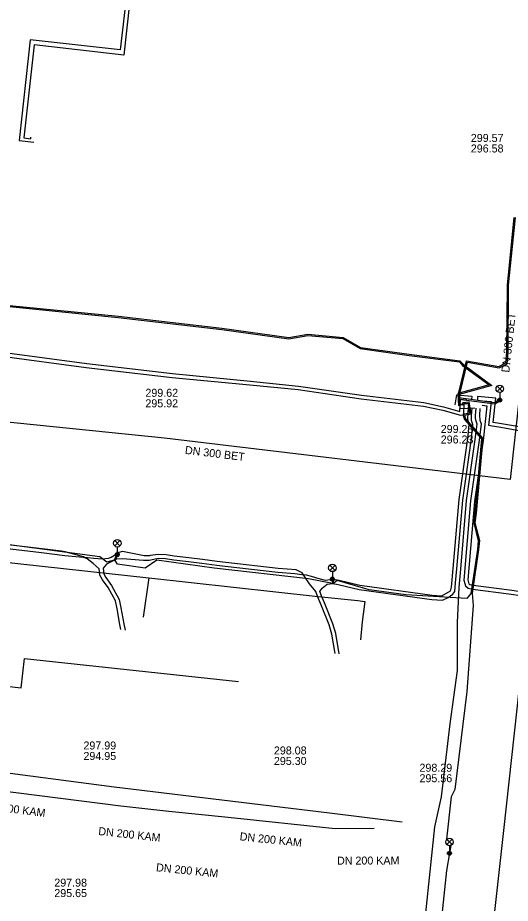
# Model space of a CAD drawing. Extents: x -595540 to -593988, y -1160850 to -1159202.
# Drawn here: x -594290.4 to -594241.1, y -1159778 to -1159689.5 of the extents above; entities that cross this region are included whole.
import ezdxf

# ---------------------------------------------------------------- set-up
doc = ezdxf.new("R2010")
doc.units = 0
for name, color, linetype in [('BVK-VODOVOD_trasa sítě', 7, 'Continuous'), ('CETIN_kabel podzemní', 7, 'Continuous'), ('DESTOVA-NEPROVOZOVANA_popisy', 7, 'Continuous'), ('DESTOVA_trasa neprovozované sítě', 7, 'Continuous'), ('EON-NN_kabel', 7, 'Continuous'), ('SPLASKOVA_neprovozovaná  trasa sítě', 7, 'Continuous'), ('SPLASKOVA_popisy neprovozované sítě', 7, 'Continuous'), ('TEPLARNY-ELEKTRO_kabel', 7, 'Continuous'), ('TEPLARNY-HORKOVODY_trasa sítě', 7, 'Continuous'), ('TEPLARNY-TEPLOVODY_trasa sítě', 7, 'Continuous'), ('TSB_kabel VO', 7, 'Continuous'), ('TSB_lampy VO', 7, 'Continuous')]:
    doc.layers.add(name, color=color, linetype=linetype)

msp = doc.modelspace()

# ---------------------------------------------------------------- linework, layer by layer
at = {"layer": 'BVK-VODOVOD_trasa sítě'}
msp.add_lwpolyline([(-594273.65, -1159934.55), (-594263.52, -1159935.05), (-594262.58, -1159934.25), (-594262.468, -1159932.723), (-594260.55, -1159907.62), (-594256.9, -1159905.05), (-594249.51, -1159840.27), (-594241.77, -1159770.73), (-594236.225, -1159720.275), (-594231.66, -1159679.47), (-594231.51, -1159678.08), (-594231.26, -1159675.84), (-594231.06, -1159674.35), (-594227.33, -1159641.13), (-594227, -1159638.96), (-594226.18, -1159633.07), (-594216.989, -1159543.028)], dxfattribs=at)
at = {"layer": 'CETIN_kabel podzemní'}
for points in [[(-594299.27, -1159743.08), (-594281.27, -1159745.05), (-594277.29, -1159745.49)], [(-594277.29, -1159745.49), (-594277.85, -1159749.4)], [(-594277.29, -1159745.49), (-594260.35, -1159747.33), (-594256.37, -1159747.76), (-594255.68, -1159747.84), (-594255.96, -1159749.88), (-594256.1, -1159751.67)]]:
    msp.add_lwpolyline(points, dxfattribs=at)
at = {"layer": 'DESTOVA-NEPROVOZOVANA_popisy'}
for p, q in [((-594245.076, -1159702.973), (-594245.076, -1159702.973)), ((-594277.637, -1159728.44), (-594277.637, -1159728.44)), ((-594248.087, -1159732.056), (-594248.087, -1159732.056)), ((-594283.834, -1159763.681), (-594283.834, -1159763.681)), ((-594264.778, -1159764.179), (-594264.778, -1159764.179)), ((-594250.211, -1159765.906), (-594250.211, -1159765.906))]:
    msp.add_line(p, q, dxfattribs=at)
at = {"layer": 'DESTOVA_trasa neprovozované sítě'}
for p, q in [((-594237.53, -1159702.64), (-594241.13, -1159735.65)), ((-594275.73, -1159731.52), (-594308.27, -1159728.23)), ((-594241.13, -1159735.65), (-594275.73, -1159731.52)), ((-594280.76, -1159766.41), (-594302.31, -1159763.56)), ((-594259.23, -1159768.98), (-594280.76, -1159766.41)), ((-594251.93, -1159769.88), (-594259.23, -1159768.98))]:
    msp.add_line(p, q, dxfattribs=at)
at = {"layer": 'EON-NN_kabel'}
for points in [[(-594311.439, -1159712.583), (-594308.762, -1159712.714), (-594305.925, -1159712.959), (-594304.019, -1159713.342), (-594303.154, -1159715.236), (-594303.118, -1159716.55), (-594303.216, -1159720.716), (-594302.923, -1159721.247), (-594298.461, -1159722.216), (-594291.956, -1159722.942), (-594283.502, -1159724.053), (-594274.915, -1159725.065), (-594267.135, -1159725.811), (-594262.327, -1159726.33), (-594256, -1159727.233), (-594249.774, -1159727.969), (-594247.806, -1159728.382), (-594246.171, -1159728.844), (-594246.108, -1159727.624), (-594245.464, -1159727.682)], [(-594311.484, -1159712.982), (-594308.789, -1159713.113), (-594305.974, -1159713.356), (-594304.456, -1159713.709), (-594303.763, -1159715.252), (-594303.669, -1159716.727), (-594303.669, -1159719.525), (-594303.668, -1159720.676), (-594303.692, -1159720.881), (-594303.54, -1159721.521), (-594298.525, -1159722.612), (-594292.004, -1159723.34), (-594283.552, -1159724.449), (-594274.957, -1159725.463), (-594267.173, -1159726.209), (-594262.357, -1159726.676), (-594256.033, -1159727.579), (-594249.82, -1159728.313), (-594247.883, -1159728.72), (-594246.118, -1159729.218), (-594245.769, -1159729.181), (-594245.725, -1159728.065), (-594245.499, -1159728.086)], [(-594246.654, -1159728.186), (-594246.489, -1159727.188), (-594244.978, -1159727.316), (-594245.011, -1159727.669)], [(-594240.202, -1159730.376), (-594242.21, -1159730.044), (-594242.829, -1159729.952), (-594242.57, -1159727.539), (-594244.395, -1159727.376), (-594244.423, -1159727.721)], [(-594240.232, -1159730.776), (-594242.272, -1159730.439), (-594242.953, -1159730.338), (-594243.263, -1159730.244), (-594243.01, -1159727.907), (-594243.92, -1159727.826)], [(-594245.353, -1159728.442), (-594245.403, -1159729.593), (-594245.27, -1159730.205), (-594245.42, -1159731.563), (-594246.288, -1159737.661), (-594246.882, -1159744.561), (-594247.037, -1159746.41), (-594247.144, -1159746.812), (-594247.999, -1159747.317), (-594248.932, -1159747.235), (-594256.18, -1159746.24), (-594258.254, -1159745.744), (-594258.891, -1159745.637), (-594259.6, -1159745.739), (-594260.234, -1159745.592), (-594261.031, -1159745.33), (-594261.517, -1159745.224), (-594261.801, -1159745.194), (-594261.995, -1159745.173), (-594262.673, -1159745.088), (-594264.381, -1159744.936), (-594269.641, -1159744.339), (-594270.499, -1159744.249), (-594271.975, -1159744.043), (-594273.338, -1159743.894), (-594274.805, -1159743.716), (-594275.618, -1159743.58), (-594276.373, -1159743.54), (-594277.084, -1159743.708), (-594277.251, -1159743.735), (-594277.822, -1159743.747), (-594279.914, -1159743.584), (-594280.539, -1159743.626), (-594280.847, -1159743.787), (-594281.533, -1159744.126), (-594281.855, -1159744.529), (-594281.792, -1159745.089), (-594281.585, -1159745.455), (-594281.024, -1159746.248), (-594280.253, -1159747.651), (-594280.083, -1159748.489), (-594279.796, -1159750.073), (-594279.66, -1159750.706)], [(-594258.246, -1159753.083), (-594258.58, -1159751.035), (-594258.874, -1159750.06), (-594259.704, -1159747.965), (-594260.015, -1159747.278), (-594260.173, -1159746.837), (-594259.941, -1159746.497), (-594259.441, -1159746.12), (-594258.896, -1159746.042), (-594258.334, -1159746.136), (-594256.254, -1159746.634), (-594248.977, -1159747.633), (-594247.92, -1159747.726), (-594247.352, -1159747.436), (-594246.866, -1159747.107), (-594246.663, -1159746.841), (-594246.623, -1159745.975), (-594246.484, -1159744.595), (-594245.891, -1159737.707), (-594245.004, -1159731.545), (-594244.863, -1159730.168), (-594244.996, -1159729.742), (-594245.009, -1159729.277), (-594244.954, -1159728.477)], [(-594253.718, -1159819.683), (-594253.738, -1159817.746), (-594253.439, -1159817.433), (-594253.199, -1159817.106), (-594252.994, -1159814.88), (-594252.481, -1159809.087), (-594251.564, -1159802.611), (-594251.614, -1159799.142), (-594251.424, -1159796.468), (-594248.693, -1159770.365), (-594248.017, -1159767.367), (-594247.131, -1159760.058), (-594246.403, -1159754.729), (-594246.393, -1159749.934), (-594246.238, -1159746.461), (-594246.085, -1159744.629), (-594245.493, -1159737.752), (-594244.626, -1159731.663), (-594244.457, -1159730.131), (-594244.553, -1159729.81), (-594244.604, -1159729.516), (-594244.609, -1159729.273), (-594244.556, -1159728.512)], [(-594244.158, -1159728.547), (-594244.209, -1159729.269), (-594244.163, -1159729.718), (-594244.051, -1159730.094), (-594244.229, -1159731.713), (-594245.095, -1159737.797), (-594245.775, -1159745.717), (-594245.68, -1159746.034), (-594245.618, -1159746.282), (-594245.35, -1159746.522), (-594244.912, -1159746.6), (-594241.274, -1159747.076), (-594238.548, -1159747.486), (-594234.449, -1159747.672), (-594230.507, -1159748.014), (-594224.553, -1159749.077), (-594221.986, -1159749.634), (-594221.454, -1159749.801), (-594221.357, -1159750.112), (-594221.456, -1159751.382), (-594221.329, -1159751.676), (-594220.87, -1159751.726)], [(-594243.956, -1159728.234), (-594243.463, -1159728.278), (-594243.832, -1159731.763), (-594244.697, -1159737.842), (-594245.37, -1159745.675), (-594245.26, -1159746.066), (-594245.168, -1159746.148), (-594244.851, -1159746.205), (-594241.218, -1159746.68), (-594238.509, -1159747.087), (-594234.423, -1159747.273), (-594230.583, -1159747.604), (-594224.499, -1159748.658), (-594221.786, -1159749.262), (-594221.134, -1159749.482), (-594220.952, -1159750.066), (-594221.049, -1159751.305), (-594220.828, -1159751.329)], [(-594258.658, -1159753.037), (-594258.97, -1159751.125), (-594259.252, -1159750.192), (-594260.072, -1159748.121), (-594260.387, -1159747.428), (-594260.594, -1159746.835), (-594261.201, -1159746.076), (-594261.611, -1159745.477), (-594261.801, -1159745.194), (-594261.936, -1159744.992), (-594262.567, -1159744.696), (-594264.343, -1159744.538), (-594269.582, -1159743.943), (-594270.451, -1159743.851), (-594271.925, -1159743.647), (-594273.292, -1159743.496), (-594274.747, -1159743.32), (-594275.574, -1159743.182), (-594276.375, -1159743.14), (-594277.158, -1159743.26), (-594277.239, -1159743.283), (-594277.752, -1159743.285), (-594279.934, -1159742.84), (-594280.299, -1159742.941), (-594280.625, -1159743.173), (-594281.077, -1159743.438), (-594281.376, -1159743.531), (-594281.936, -1159743.6), (-594282.788, -1159743.562), (-594283.428, -1159743.492), (-594283.688, -1159743.471), (-594283.848, -1159743.458), (-594285.713, -1159743.268), (-594288.029, -1159742.968), (-594292.862, -1159742.41)], [(-594280.078, -1159750.659), (-594280.188, -1159750.151), (-594280.475, -1159748.565), (-594280.633, -1159747.791), (-594281.364, -1159746.46), (-594281.923, -1159745.669), (-594282.18, -1159745.215), (-594282.253, -1159744.573), (-594282.878, -1159744.044), (-594283.476, -1159743.595), (-594283.688, -1159743.471), (-594283.824, -1159743.391), (-594285.655, -1159742.872), (-594286.042, -1159742.822), (-594287.981, -1159742.57), (-594292.822, -1159742.012)]]:
    msp.add_lwpolyline(points, dxfattribs=at)
at = {"layer": 'SPLASKOVA_neprovozovaná  trasa sítě'}
for p, q in [((-594280.11, -1159768.3), (-594297.49, -1159766.08)), ((-594275.29, -1159768.82), (-594280.11, -1159768.3)), ((-594269.35, -1159769.42), (-594275.29, -1159768.82)), ((-594258.64, -1159770.55), (-594269.35, -1159769.42)), ((-594254.74, -1159770.54), (-594258.64, -1159770.55))]:
    msp.add_line(p, q, dxfattribs=at)
at = {"layer": 'SPLASKOVA_popisy neprovozované sítě'}
msp.add_line((-594286.751, -1159775.54), (-594286.751, -1159775.54), dxfattribs=at)
at = {"layer": 'TEPLARNY-ELEKTRO_kabel'}
msp.add_lwpolyline([(-594280.014, -1159682.27), (-594278.967, -1159682.397), (-594280.172, -1159692.725), (-594289.159, -1159691.717), (-594290.27, -1159701.789), (-594288.805, -1159701.943)], dxfattribs=at)
at = {"layer": 'TEPLARNY-HORKOVODY_trasa sítě'}
msp.add_lwpolyline([(-594278.646, -1159682.899), (-594279.809, -1159693.235), (-594288.753, -1159692.228), (-594289.798, -1159701.519), (-594289.103, -1159701.598), (-594289.086, -1159701.449)], dxfattribs=at)
at = {"layer": 'TEPLARNY-TEPLOVODY_trasa sítě'}
msp.add_lwpolyline([(-594334.545, -1159748.746), (-594314.367, -1159750.9), (-594314.681, -1159753.84), (-594311.698, -1159754.159), (-594311.384, -1159751.219), (-594292.729, -1159753.214), (-594293.044, -1159756.153), (-594290.061, -1159756.472), (-594289.746, -1159753.533), (-594268.305, -1159755.825)], dxfattribs=at)
at = {"layer": 'TSB_kabel VO'}
for points in [[(-594246.19, -1159728.201), (-594246.259, -1159728.088), (-594246.278, -1159727.621), (-594242.666, -1159728.102), (-594242.27, -1159727.849), (-594242.18, -1159727.72), (-594242.335, -1159727.748), (-594242.694, -1159727.978), (-594246.283, -1159727.5), (-594246.3, -1159727.084), (-594245.505, -1159723.801), (-594242.259, -1159724.358), (-594241.557, -1159724.011), (-594241.46, -1159722.947), (-594241.41, -1159716.237), (-594240.74, -1159709.462)], [(-594246.039, -1159728.218), (-594246.141, -1159728.052), (-594246.161, -1159727.566), (-594246.18, -1159727.096), (-594245.415, -1159723.939), (-594242.241, -1159724.482), (-594241.443, -1159724.089), (-594241.34, -1159722.953), (-594241.29, -1159716.243), (-594240.62, -1159709.478)], [(-594291.237, -1159718.37), (-594280.356, -1159719.46), (-594269.998, -1159720.66), (-594263.299, -1159721.601), (-594261.367, -1159721.26), (-594257.889, -1159721.569), (-594256.16, -1159722.578), (-594251.258, -1159723.259), (-594246.22, -1159723.897), (-594245.901, -1159724.255), (-594243.245, -1159726.195), (-594246.361, -1159727.061), (-594246.311, -1159728.288)], [(-594291.223, -1159718.25), (-594280.344, -1159719.34), (-594269.982, -1159720.54), (-594263.301, -1159721.479), (-594261.373, -1159721.14), (-594257.851, -1159721.451), (-594256.12, -1159722.462), (-594251.242, -1159723.141), (-594246.16, -1159723.783), (-594245.819, -1159724.165), (-594242.975, -1159726.245), (-594246.237, -1159727.152), (-594246.192, -1159728.272)], [(-594245.845, -1159728.241), (-594245.784, -1159728.064), (-594245.363, -1159728.011), (-594245.212, -1159729.033), (-594245.882, -1159729.16), (-594245.713, -1159729.661), (-594243.992, -1159731.591), (-594244.66, -1159739.013), (-594244.791, -1159739.983), (-594244.341, -1159741.775), (-594244.42, -1159742.633), (-594245.069, -1159747.031), (-594245.48, -1159747.54), (-594251.57, -1159747.18), (-594255.26, -1159746.67), (-594255.8, -1159746.5), (-594258.45, -1159745.74), (-594258.796, -1159746.008), (-594258.845, -1159745.728), (-594258.926, -1159745.61), (-594258.963, -1159745.749), (-594258.913, -1159746.038), (-594261.32, -1159745.57), (-594270.75, -1159744.52), (-594276.48, -1159743.73), (-594277.67, -1159744.53), (-594280.44, -1159744.11), (-594280.652, -1159743.762), (-594280.442, -1159743.292), (-594280.445, -1159743.149), (-594280.552, -1159743.243), (-594280.765, -1159743.72), (-594281.5, -1159743.92), (-594282.18, -1159743.38), (-594298.58, -1159741.21)], [(-594245.967, -1159728.227), (-594245.874, -1159727.954), (-594245.262, -1159727.877), (-594245.076, -1159729.13), (-594245.724, -1159729.252), (-594245.607, -1159729.599), (-594243.868, -1159731.549), (-594244.54, -1159739.027), (-594244.669, -1159739.977), (-594244.219, -1159741.765), (-594244.3, -1159742.647), (-594244.951, -1159747.049), (-594244.83, -1159748.25), (-594245.48, -1159756.85), (-594246.66, -1159766.62), (-594247.04, -1159767.37), (-594247.493, -1159771.6), (-594247.05, -1159772.03), (-594247.21, -1159773), (-594247.51, -1159774.73), (-594248.99, -1159788.68)], [(-594244.67, -1159728.512), (-594246.212, -1159728.607)]]:
    msp.add_lwpolyline(points, dxfattribs=at)
at = {"layer": 'TSB_lampy VO'}
for p, q in [((-594242.445, -1159726.86), (-594241.915, -1159726.33)), ((-594242.445, -1159726.33), (-594241.915, -1159726.86)), ((-594242.445, -1159726.86), (-594241.915, -1159726.33)), ((-594242.445, -1159726.33), (-594241.915, -1159726.86)), ((-594242.18, -1159726.97), (-594242.18, -1159727.72)), ((-594242.18, -1159726.97), (-594242.18, -1159727.72)), ((-594280.71, -1159742.289), (-594280.18, -1159741.759)), ((-594280.71, -1159741.759), (-594280.18, -1159742.289)), ((-594280.71, -1159742.289), (-594280.18, -1159741.759)), ((-594280.71, -1159741.759), (-594280.18, -1159742.289)), ((-594280.445, -1159742.399), (-594280.445, -1159743.149)), ((-594280.445, -1159742.399), (-594280.445, -1159743.149)), ((-594259.191, -1159744.75), (-594258.661, -1159744.22)), ((-594259.191, -1159744.22), (-594258.661, -1159744.75)), ((-594259.191, -1159744.75), (-594258.661, -1159744.22)), ((-594259.191, -1159744.22), (-594258.661, -1159744.75)), ((-594258.926, -1159744.86), (-594258.926, -1159745.61)), ((-594258.926, -1159744.86), (-594258.926, -1159745.61)), ((-594247.475, -1159772.14), (-594246.945, -1159771.61)), ((-594247.475, -1159771.61), (-594246.945, -1159772.14)), ((-594247.475, -1159772.14), (-594246.945, -1159771.61)), ((-594247.475, -1159771.61), (-594246.945, -1159772.14)), ((-594247.21, -1159772.25), (-594247.21, -1159773)), ((-594247.21, -1159772.25), (-594247.21, -1159773))]:
    msp.add_line(p, q, dxfattribs=at)
for centre, radius in [((-594242.18, -1159726.595), 0.375), ((-594242.18, -1159726.595), 0.375), ((-594242.18, -1159727.72), 0.2), ((-594242.18, -1159727.72), 0.2), ((-594242.18, -1159727.72), 0.145), ((-594242.18, -1159727.72), 0.145), ((-594242.18, -1159727.72), 0.0876), ((-594242.18, -1159727.72), 0.0876), ((-594280.445, -1159742.024), 0.375), ((-594280.445, -1159742.024), 0.375), ((-594280.445, -1159743.149), 0.2), ((-594280.445, -1159743.149), 0.2), ((-594280.445, -1159743.149), 0.145), ((-594280.445, -1159743.149), 0.145), ((-594280.445, -1159743.149), 0.0876), ((-594280.445, -1159743.149), 0.0876), ((-594258.926, -1159744.485), 0.375), ((-594258.926, -1159744.485), 0.375), ((-594258.926, -1159745.61), 0.2), ((-594258.926, -1159745.61), 0.2), ((-594258.926, -1159745.61), 0.145), ((-594258.926, -1159745.61), 0.145), ((-594258.926, -1159745.61), 0.0876), ((-594258.926, -1159745.61), 0.0876), ((-594247.21, -1159771.875), 0.375), ((-594247.21, -1159771.875), 0.375), ((-594247.21, -1159773), 0.2), ((-594247.21, -1159773), 0.2), ((-594247.21, -1159773), 0.145), ((-594247.21, -1159773), 0.145), ((-594247.21, -1159773), 0.0876), ((-594247.21, -1159773), 0.0876)]:
    msp.add_circle(centre, radius, dxfattribs=at)

# ---------------------------------------------------------------- texts
at = {"layer": 'DESTOVA-NEPROVOZOVANA_popisy'}
for s, p in [('299.57', (-594245.076, -1159701.923)), ('296.58', (-594245.076, -1159702.973)), ('299.62', (-594277.637, -1159727.39)), ('295.92', (-594277.637, -1159728.44)), ('299.23', (-594248.087, -1159731.006)), ('296.23', (-594248.087, -1159732.056)), ('297.99', (-594283.834, -1159762.631)), ('298.08', (-594264.778, -1159763.129)), ('294.95', (-594283.834, -1159763.681)), ('295.30', (-594264.778, -1159764.179)), ('298.29', (-594250.211, -1159764.856)), ('295.56', (-594250.211, -1159765.906))]:
    msp.add_text(s, height=0.8, dxfattribs=at).set_placement(p)
for rotation, p in [(83.76643, (-594241.231, -1159724.997)), (353.17119, (-594273.711, -1159733.087))]:
    msp.add_text('DN 300 BET', height=0.8, rotation=rotation, dxfattribs=at).set_placement(p)
at = {"layer": 'SPLASKOVA_popisy neprovozované sítě'}
for rotation, p in [(352.72085, (-594293.885, -1159768.591)), (353.84254, (-594282.376, -1159771.174)), (353.97707, (-594268.229, -1159771.699)), (0.14691, (-594258.462, -1159774.14)), (354.23211, (-594276.595, -1159774.792))]:
    msp.add_text('DN 200 KAM', height=0.8, rotation=rotation, dxfattribs=at).set_placement(p)
for s, p in [('297.98', (-594286.751, -1159776.34)), ('295.65', (-594286.751, -1159777.38))]:
    msp.add_text(s, height=0.8, dxfattribs=at).set_placement(p)

doc.saveas('drawing.dxf')
